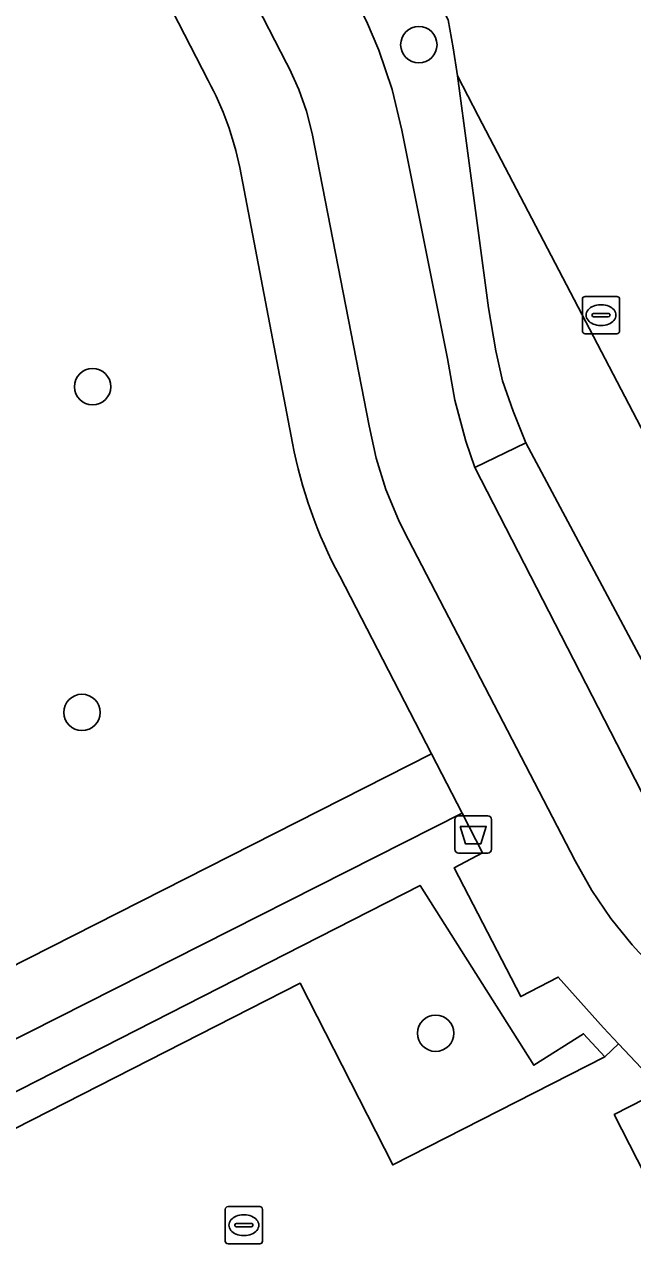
# Model space of a CAD drawing. Extents: x 158835 to 160077, y 386387 to 387778.
# Drawn here: x 159575.63 to 159591.97, y 386892.95 to 386926.24 of the extents above; entities that cross this region are included whole.
import ezdxf

# ---------------------------------------------------------------- set-up
doc = ezdxf.new("R2010")
doc.units = 0
for name, color, linetype in [('IMGEO_Afvalbak', 7, 'Continuous'), ('IMGEO_Berm_groen', 7, 'Continuous'), ('IMGEO_Boom', 7, 'Continuous'), ('IMGEO_Fietspad_gesloten', 7, 'Continuous'), ('IMGEO_Groenvoorziening', 7, 'Continuous'), ('IMGEO_Haag', 7, 'Continuous'), ('IMGEO_Kolk', 7, 'Continuous'), ('IMGEO_Parkeervlak_open', 7, 'Continuous'), ('IMGEO_Rijbaan_lokaal_gesloten', 7, 'Continuous'), ('IMGEO_Voetpad_open', 7, 'Continuous')]:
    doc.layers.add(name, color=color, linetype=linetype)

msp = doc.modelspace()

# ---------------------------------------------------------------- linework, layer by layer
at = {"layer": 'IMGEO_Afvalbak'}
for p, q in [((159587.193, 386904.078), (159587.193, 386904.878)), ((159587.193, 386904.878), (159587.193, 386904.078)), ((159587.293, 386904.978), (159588.083, 386904.978)), ((159588.083, 386904.978), (159587.293, 386904.978)), ((159588.183, 386904.878), (159588.183, 386904.078)), ((159588.183, 386904.078), (159588.183, 386904.878)), ((159588.083, 386903.978), (159587.293, 386903.978)), ((159587.293, 386903.978), (159588.083, 386903.978))]:
    msp.add_line(p, q, dxfattribs=at)
msp.add_lwpolyline([(159587.336, 386904.692), (159588.04, 386904.692), (159587.891, 386904.222), (159587.485, 386904.222), (159587.336, 386904.692)], dxfattribs=at)
for centre, start, end in [((159587.293, 386904.878), 90, 180), ((159587.293, 386904.878), 90, 180), ((159588.083, 386904.878), 0, 90), ((159588.083, 386904.878), 360, 90), ((159587.293, 386904.078), 180, 270), ((159587.293, 386904.078), 180, 270), ((159588.083, 386904.078), 270, 0), ((159588.083, 386904.078), 270, 0)]:
    msp.add_arc(centre, 0.1, start, end, dxfattribs=at)
at = {"layer": 'IMGEO_Berm_groen'}
msp.add_lwpolyline([(159584.822, 386926.337), (159585.152, 386925.564), (159585.51, 386924.501), (159585.772, 386923.41), (159587.001, 386917.275), (159587.195, 386916.153), (159587.488, 386915.052), (159587.736, 386914.339), (159589.105, 386915.005), (159588.767, 386915.86), (159588.474, 386916.676), (159588.294, 386917.475), (159588.099, 386918.632), (159587.265, 386924.873), (159587.15, 386925.624), (159587.017, 386926.378)], dxfattribs=at)
at = {"layer": 'IMGEO_Boom'}
for centre in [(159586.227, 386925.707), (159577.453, 386916.514), (159577.168, 386907.757), (159586.679, 386899.133)]:
    msp.add_circle(centre, 0.489, dxfattribs=at)
at = {"layer": 'IMGEO_Fietspad_gesloten'}
for points in [[(159563.205, 386963), (159582.665, 386925.214), (159582.745, 386925.062), (159583, 386924.5), (159583.203, 386923.917), (159583.354, 386923.319), (159584.89, 386915.459), (159585.078, 386914.596), (159585.343, 386913.753), (159585.682, 386912.936), (159585.827, 386912.64), (159590.432, 386903.767), (159590.876, 386902.97), (159591.389, 386902.215), (159591.968, 386901.51), (159592.147, 386901.315), (159596.948, 386896.221), (159597.906, 386895.154), (159598.865, 386893.883), (159618.374, 386855.548)], [(159621.047, 386855.671), (159601.705, 386893.727), (159600.816, 386895.238), (159599.795, 386896.663), (159598.651, 386897.991), (159598.535, 386898.113), (159593.282, 386903.947), (159593.238, 386903.999), (159592.848, 386904.508), (159592.505, 386905.05), (159592.212, 386905.62), (159587.736, 386914.339), (159587.488, 386915.052), (159587.195, 386916.153), (159587.001, 386917.275), (159585.772, 386923.41), (159585.51, 386924.501), (159585.152, 386925.564), (159584.822, 386926.337), (159582.501, 386930.879), (159581.101, 386933.564), (159579.556, 386936.578), (159566.698, 386961.55)]]:
    msp.add_lwpolyline(points, dxfattribs=at)
at = {"layer": 'IMGEO_Groenvoorziening'}
for points in [[(159580.563, 386924.742), (159561.408, 386961.961)], [(159582.826, 386915), (159581.409, 386922.41)], [(159570.908, 386898.704), (159586.567, 386906.642), (159584.1, 386911.42)], [(159548.216, 386883.99), (159543.277, 386881.472), (159540.343, 386879.976), (159539.044, 386879.314), (159541.646, 386874.21), (159541.958, 386874.369), (159539.468, 386879.251), (159582.638, 386901.261), (159586.259, 386903.108), (159589.32, 386898.272), (159590.658, 386899.12), (159591.231, 386898.502), (159591.595, 386898.846), (159591.189, 386899.275), (159589.978, 386900.641), (159588.968, 386900.119), (159587.179, 386903.584), (159587.943, 386903.979), (159587.392, 386905.045), (159567.178, 386894.836), (159567.05, 386894.705)], [(159594.816, 386894.711), (159592.305, 386897.366), (159591.483, 386896.947), (159609.518, 386861.67), (159597.498, 386855.525), (159581.319, 386887.17), (159563.739, 386878.182), (159564.646, 386876.407), (159579.12, 386883.794), (159582.066, 386878.026), (159580.713, 386877.335), (159582.943, 386872.945), (159585.292, 386874.15), (159588.934, 386867.048), (159586.568, 386865.834), (159588.81, 386861.455), (159590.164, 386862.144), (159593.104, 386856.363), (159569.897, 386844.528), (159570.489, 386843.372), (159569.285, 386842.752)]]:
    msp.add_lwpolyline(points, dxfattribs=at)
msp.add_lwpolyline([(159586.259, 386903.108), (159582.638, 386901.261), (159539.468, 386879.251), (159541.958, 386874.369), (159541.646, 386874.21), (159541.799, 386873.911), (159542.833, 386874.449), (159540.609, 386878.86), (159583.035, 386900.482), (159585.527, 386895.594), (159591.231, 386898.502), (159590.658, 386899.12), (159589.32, 386898.272)], close=True, dxfattribs=at)
for centre, radius, start, end in [((159573.2, 386920.751), 8.375, 11.423, 28.4564), ((159595.186, 386917.382), 12.587, 190.9072, 208.2706)]:
    msp.add_arc(centre, radius, start, end, dxfattribs=at)
at = {"layer": 'IMGEO_Haag'}
msp.add_lwpolyline([(159548.216, 386883.99), (159543.277, 386881.472), (159540.343, 386879.976), (159539.044, 386879.314), (159541.646, 386874.21), (159541.958, 386874.369), (159539.468, 386879.251), (159582.638, 386901.261), (159586.259, 386903.108), (159589.32, 386898.272), (159590.658, 386899.12), (159591.231, 386898.502), (159591.595, 386898.846), (159591.189, 386899.275), (159589.978, 386900.641), (159588.968, 386900.119), (159587.179, 386903.584), (159587.943, 386903.979), (159587.392, 386905.045), (159567.178, 386894.836), (159567.05, 386894.705)], dxfattribs=at)
at = {"layer": 'IMGEO_Kolk'}
for p, q in [((159590.625, 386918.013), (159590.625, 386918.865)), ((159590.7, 386918.939), (159591.552, 386918.939)), ((159591.626, 386918.865), (159591.626, 386918.013)), ((159590.884, 386918.433), (159590.884, 386918.445)), ((159590.927, 386918.482), (159591.325, 386918.482)), ((159591.113, 386918.719), (159591.138, 386918.719)), ((159591.368, 386918.445), (159591.368, 386918.433)), ((159591.322, 386918.396), (159590.924, 386918.396)), ((159591.136, 386918.159), (159591.111, 386918.159)), ((159591.552, 386917.939), (159590.7, 386917.939)), ((159581.096, 386894.472), (159581.948, 386894.472)), ((159581.021, 386893.546), (159581.021, 386894.398)), ((159581.509, 386894.252), (159581.534, 386894.252)), ((159582.022, 386894.398), (159582.022, 386893.546)), ((159581.28, 386893.966), (159581.28, 386893.978)), ((159581.718, 386893.929), (159581.32, 386893.929)), ((159581.323, 386894.015), (159581.721, 386894.015)), ((159581.764, 386893.978), (159581.764, 386893.966)), ((159581.532, 386893.692), (159581.507, 386893.692)), ((159581.948, 386893.472), (159581.096, 386893.472))]:
    msp.add_line(p, q, dxfattribs=at)
for points in [[(159590.625, 386918.013), (159590.625, 386918.865)], [(159590.7, 386918.939), (159591.552, 386918.939)], [(159591.626, 386918.865), (159591.626, 386918.013)], [(159591.552, 386917.939), (159590.7, 386917.939)], [(159581.096, 386894.472), (159581.948, 386894.472)], [(159581.021, 386893.546), (159581.021, 386894.398)], [(159582.022, 386894.398), (159582.022, 386893.546)], [(159581.948, 386893.472), (159581.096, 386893.472)]]:
    msp.add_lwpolyline(points, dxfattribs=at)
for centre, radius, start, end in [((159590.702, 386918.863), 0.0765, 91.552, 178.448), ((159590.702, 386918.863), 0.0765, 91.552, 178.448), ((159591.55, 386918.863), 0.0765, 1.552, 88.448), ((159591.55, 386918.863), 0.0765, 1.552, 88.448), ((159590.924, 386918.442), 0.0403, 85.8775, 175.7526), ((159591.329, 386918.444), 0.0386, 1.7309, 96.639), ((159590.921, 386918.432), 0.0366, 178.938, 274.7102), ((159591.325, 386918.439), 0.043, 264.8664, 352.4533), ((159590.702, 386918.015), 0.0765, 181.552, 268.448), ((159590.702, 386918.015), 0.0765, 181.552, 268.448), ((159591.55, 386918.015), 0.0765, 271.552, 358.448), ((159591.55, 386918.015), 0.0765, 271.552, 358.448), ((159581.098, 386894.396), 0.0765, 91.552, 178.448), ((159581.098, 386894.396), 0.0765, 91.552, 178.448), ((159581.946, 386894.396), 0.0765, 1.552, 88.448), ((159581.946, 386894.396), 0.0765, 1.552, 88.448), ((159581.32, 386893.975), 0.0403, 85.8775, 175.7526), ((159581.317, 386893.965), 0.0366, 178.938, 274.7102), ((159581.721, 386893.972), 0.043, 264.8664, 352.4533), ((159581.725, 386893.977), 0.0386, 1.7309, 96.639), ((159581.098, 386893.548), 0.0765, 181.552, 268.448), ((159581.098, 386893.548), 0.0765, 181.552, 268.448), ((159581.946, 386893.548), 0.0765, 271.552, 358.448), ((159581.946, 386893.548), 0.0765, 271.552, 358.448)]:
    msp.add_arc(centre, radius, start, end, dxfattribs=at)
for centre, major_axis, ratio, start_param, end_param in [((159591.112, 386918.439), (-0.387, 0.002), 0.722429, 4.712389, 7.853982), ((159591.137, 386918.439), (-0.39, 0.002), 0.717154, 1.570796, 4.712389), ((159581.508, 386893.972), (-0.387, 0.002), 0.722429, 4.712389, 7.853982), ((159581.533, 386893.972), (-0.39, 0.002), 0.717154, 1.570796, 4.712389)]:
    msp.add_ellipse(centre, major_axis=major_axis, ratio=ratio, start_param=start_param, end_param=end_param, dxfattribs=at)
at = {"layer": 'IMGEO_Parkeervlak_open'}
msp.add_lwpolyline([(159581.319, 386887.17), (159597.498, 386855.525), (159609.518, 386861.67), (159591.483, 386896.947), (159592.305, 386897.366), (159592.669, 386897.71), (159591.595, 386898.846), (159591.231, 386898.502), (159585.527, 386895.594), (159583.035, 386900.482), (159540.609, 386878.86), (159542.833, 386874.449), (159541.799, 386873.911), (159544.571, 386868.473), (159544.882, 386868.632), (159551.58, 386872.047), (159563.739, 386878.182)], close=True, dxfattribs=at)
at = {"layer": 'IMGEO_Rijbaan_lokaal_gesloten'}
msp.add_lwpolyline([(159590.348, 386930.868), (159588.709, 386934.086), (159584.267, 386931.756), (159586.325, 386927.731), (159587.017, 386926.378), (159587.15, 386925.624), (159587.265, 386924.873), (159587.826, 386923.798), (159590.925, 386917.862), (159593.145, 386913.611), (159596.528, 386906.942), (159599.223, 386901.63), (159600.928, 386898.313), (159602.178, 386895.881), (159603.573, 386894.359), (159603.721, 386894.071), (159610.624, 386880.565), (159618.938, 386864.354)], dxfattribs=at)
msp.add_lwpolyline([(159593.145, 386913.611), (159590.925, 386917.862), (159587.826, 386923.798), (159587.265, 386924.873), (159588.099, 386918.632), (159588.294, 386917.475), (159588.474, 386916.676), (159588.767, 386915.86), (159589.105, 386915.005), (159594.63, 386904.668), (159595.404, 386903.159), (159595.721, 386902.748), (159599.205, 386899), (159602.178, 386895.881), (159600.928, 386898.313), (159599.223, 386901.63), (159596.528, 386906.942)], close=True, dxfattribs=at)
at = {"layer": 'IMGEO_Voetpad_open'}
for points in [[(159618.374, 386855.548), (159598.865, 386893.883), (159597.906, 386895.154), (159596.948, 386896.221), (159592.147, 386901.315), (159591.968, 386901.51), (159591.389, 386902.215), (159590.876, 386902.97), (159590.432, 386903.767), (159585.827, 386912.64), (159585.682, 386912.936), (159585.343, 386913.753), (159585.078, 386914.596), (159584.89, 386915.459), (159583.354, 386923.319), (159583.203, 386923.917), (159583, 386924.5), (159582.745, 386925.062), (159582.665, 386925.214), (159563.205, 386963), (159561.124, 386967.038), (159559.24, 386966.177), (159561.408, 386961.961), (159580.563, 386924.742)], [(159581.409, 386922.41), (159582.826, 386915)], [(159584.1, 386911.42), (159586.567, 386906.642), (159587.392, 386905.045), (159587.943, 386903.979), (159587.179, 386903.584), (159588.968, 386900.119), (159589.978, 386900.641), (159591.189, 386899.275), (159591.595, 386898.846), (159592.669, 386897.71), (159595.165, 386895.069)]]:
    msp.add_lwpolyline(points, dxfattribs=at)
for points in [[(159589.105, 386915.005), (159587.736, 386914.339), (159592.212, 386905.62), (159592.505, 386905.05), (159592.848, 386904.508), (159593.238, 386903.999), (159593.282, 386903.947), (159594.63, 386904.668)], [(159586.567, 386906.642), (159570.908, 386898.704), (159570.551, 386898.271), (159567.178, 386894.836), (159587.392, 386905.045)]]:
    msp.add_lwpolyline(points, close=True, dxfattribs=at)
for centre, radius, start, end in [((159573.2, 386920.751), 8.375, 11.423, 28.4564), ((159595.186, 386917.382), 12.587, 190.9072, 208.2706)]:
    msp.add_arc(centre, radius, start, end, dxfattribs=at)

doc.saveas('drawing.dxf')
